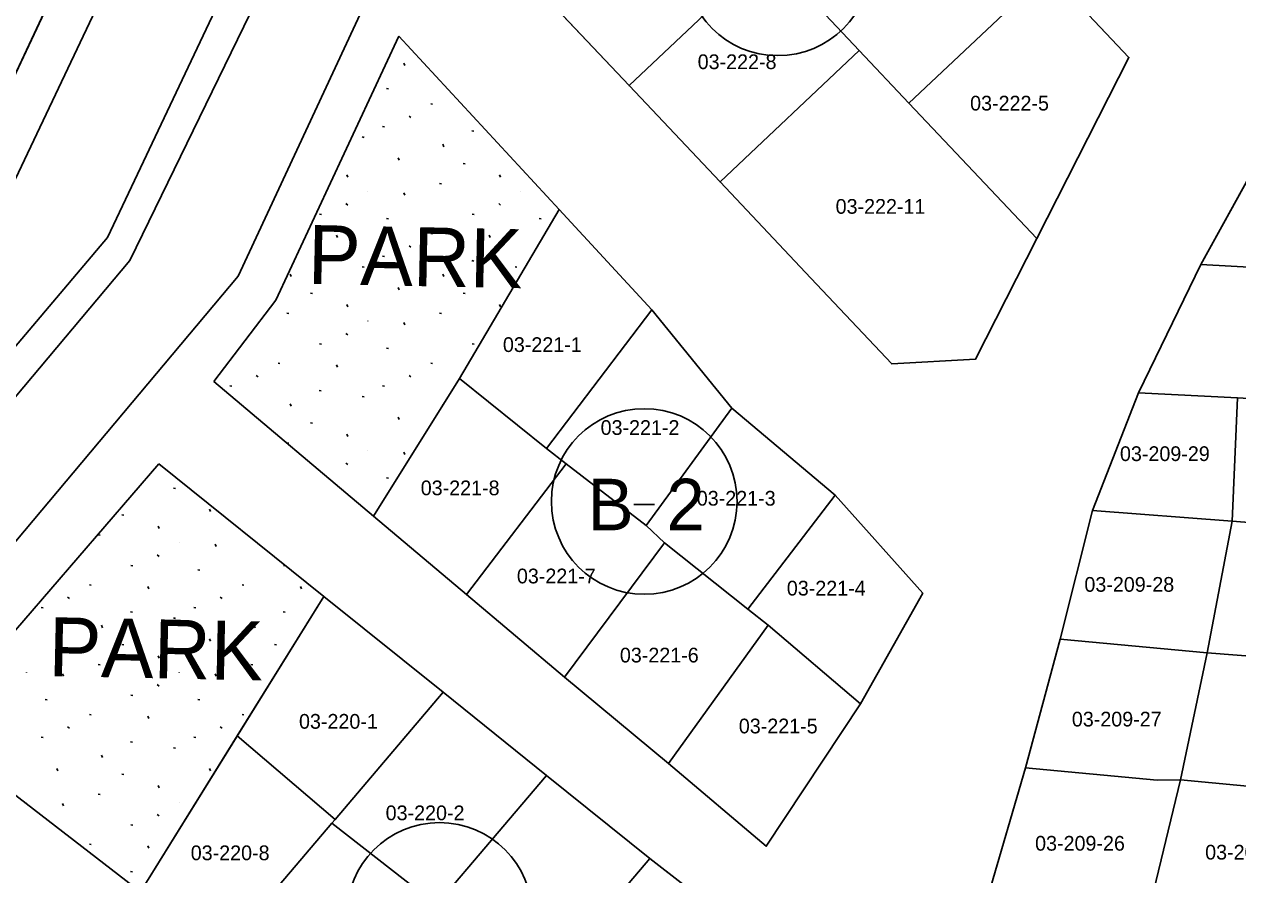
# Model space of a CAD drawing. Extents: x 413946 to 415528, y 4453939 to 4454944.
# Drawn here: x 414174.9 to 414257.3, y 4454197.8 to 4454255.6 of the extents above; entities that cross this region are included whole.
import ezdxf

# ---------------------------------------------------------------- set-up
doc = ezdxf.new("R2010")
doc.units = 0
for name, color, linetype in [('0_KADASTRO', 7, 'Continuous'), ('Level 27', 7, 'Continuous'), ('Level 28', 7, 'Continuous'), ('Level 33', 7, 'Continuous'), ('Level 41', 7, 'Continuous'), ('Level 54', 7, 'Continuous'), ('Level 62', 7, 'Continuous'), ('SEMBOL', 7, 'Continuous'), ('SNR_FONKSIYON', 7, 'Continuous')]:
    doc.layers.add(name, color=color, linetype=linetype)

msp = doc.modelspace()

# ---------------------------------------------------------------- linework, layer by layer
at = {"layer": '0_KADASTRO'}
for points in [[(414075.34, 4454289.98), (414089.55, 4454306.54), (414110.39, 4454287.59), (414132.87, 4454313.77), (414144.9, 4454327.77), (414183.01, 4454270.81), (414170.01, 4454243.14), (414155.82, 4454226.4), (414116.03, 4454257.83)], [(414209.762, 4454257.938), (414219.218, 4454266.854), (414222.088, 4454263.816), (414225.387, 4454260.315), (414215.941, 4454251.399)], [(414228.51, 4454257.015), (414237.956, 4454265.931), (414244.391, 4454259.129), (414234.945, 4454250.203), (414231.565, 4454253.775)], [(414215.941, 4454251.399), (414225.387, 4454260.315), (414228.51, 4454257.015), (414231.565, 4454253.775), (414222.119, 4454244.859)], [(414234.945, 4454250.203), (414244.391, 4454259.129), (414249.878, 4454253.316), (414243.625, 4454241.009), (414237.743, 4454247.236)], [(414222.119, 4454244.859), (414231.565, 4454253.775), (414234.945, 4454250.203), (414237.743, 4454247.236), (414243.625, 4454241.009), (414239.473, 4454232.828), (414233.783, 4454232.507), (414228.287, 4454238.32)], [(414254.757, 4454239.26), (414259.558, 4454247.934), (414272.133, 4454247.043), (414270.923, 4454238.343), (414258.886, 4454239.028)], [(414204.421, 4454231.513), (414211.186, 4454242.989), (414217.48, 4454236.185), (414210.325, 4454226.753)], [(414250.525, 4454230.551), (414254.757, 4454239.26), (414258.886, 4454239.028), (414270.923, 4454238.343), (414269.681, 4454229.483), (414257.244, 4454230.211)], [(414210.325, 4454226.753), (414217.48, 4454236.185), (414222.926, 4454229.5), (414217.105, 4454221.545), (414211.675, 4454225.72)], [(414198.596, 4454222.158), (414204.421, 4454231.513), (414210.325, 4454226.753), (414211.675, 4454225.72), (414204.896, 4454216.854)], [(414247.411, 4454222.55), (414250.525, 4454230.551), (414257.244, 4454230.211), (414256.897, 4454221.822)], [(414256.897, 4454221.822), (414257.244, 4454230.211), (414269.681, 4454229.483), (414268.332, 4454220.914)], [(414217.105, 4454221.545), (414222.926, 4454229.5), (414229.929, 4454223.599), (414224.011, 4454215.855), (414218.354, 4454220.362)], [(414204.896, 4454216.854), (414211.675, 4454225.72), (414217.105, 4454221.545), (414218.354, 4454220.362), (414211.562, 4454211.237)], [(414224.011, 4454215.855), (414229.929, 4454223.599), (414235.885, 4454216.938), (414231.65, 4454209.418), (414225.381, 4454214.761)], [(414245.21, 4454213.81), (414247.411, 4454222.55), (414256.897, 4454221.822), (414255.204, 4454212.897)], [(414255.204, 4454212.897), (414256.897, 4454221.822), (414268.332, 4454220.914), (414266.829, 4454211.986)], [(414211.562, 4454211.237), (414218.354, 4454220.362), (414224.011, 4454215.855), (414225.381, 4454214.761), (414218.616, 4454205.376)], [(414189.331, 4454207.265), (414195.222, 4454216.72), (414203.33, 4454210.208), (414195.986, 4454201.573)], [(414218.616, 4454205.376), (414225.381, 4454214.761), (414231.65, 4454209.418), (414225.252, 4454199.758)], [(414242.849, 4454205.072), (414245.21, 4454213.81), (414255.204, 4454212.897), (414253.395, 4454204.272), (414251.804, 4454204.239)], [(414253.395, 4454204.272), (414255.204, 4454212.897), (414266.829, 4454211.986), (414265.327, 4454203.139)], [(414195.77, 4454201.33), (414195.986, 4454201.573), (414203.33, 4454210.208), (414210.346, 4454204.567), (414202.867, 4454195.769)], [(414182.76, 4454196.668), (414189.331, 4454207.265), (414195.986, 4454201.573), (414195.77, 4454201.33), (414188.22, 4454192.453)], [(414240.34, 4454196.475), (414242.849, 4454205.072), (414251.804, 4454204.239), (414253.395, 4454204.272), (414251.242, 4454195.372), (414250.193, 4454195.483)], [(414202.867, 4454195.769), (414210.346, 4454204.567), (414217.362, 4454198.926), (414209.944, 4454190.217)], [(414251.242, 4454195.372), (414253.395, 4454204.272), (414265.327, 4454203.139), (414263.575, 4454194.314)], [(414188.22, 4454192.453), (414195.77, 4454201.33), (414202.867, 4454195.769), (414195.347, 4454186.901)], [(414209.944, 4454190.217), (414217.362, 4454198.926), (414222.226, 4454195.157), (414215.909, 4454185.547)]]:
    msp.add_lwpolyline(points, close=True, dxfattribs=at)
at = {"layer": 'Level 27'}
for p, q in [((414244.391, 4454259.129), (414249.878, 4454253.316)), ((414215.941, 4454251.399), (414209.762, 4454257.938)), ((414200.307, 4454254.75), (414211.186, 4454242.989)), ((414249.878, 4454253.316), (414243.625, 4454241.009)), ((414222.119, 4454244.859), (414215.941, 4454251.399)), ((414254.757, 4454239.26), (414259.558, 4454247.934)), ((414228.287, 4454238.32), (414222.119, 4454244.859)), ((414211.186, 4454242.989), (414217.48, 4454236.185)), ((414243.625, 4454241.009), (414239.473, 4454232.828)), ((414250.525, 4454230.551), (414254.757, 4454239.26)), ((414233.783, 4454232.507), (414228.287, 4454238.32)), ((414217.48, 4454236.185), (414222.926, 4454229.5)), ((414239.473, 4454232.828), (414233.783, 4454232.507)), ((414198.596, 4454222.158), (414187.737, 4454231.3)), ((414247.411, 4454222.55), (414250.525, 4454230.551)), ((414222.926, 4454229.5), (414229.929, 4454223.599)), ((414184.01, 4454225.725), (414195.222, 4454216.72)), ((414229.929, 4454223.599), (414235.885, 4454216.938)), ((414204.896, 4454216.854), (414198.596, 4454222.158)), ((414245.21, 4454213.81), (414247.411, 4454222.55)), ((414195.222, 4454216.72), (414203.33, 4454210.208)), ((414211.562, 4454211.237), (414204.896, 4454216.854)), ((414235.885, 4454216.938), (414231.65, 4454209.418)), ((414242.849, 4454205.072), (414245.21, 4454213.81)), ((414218.616, 4454205.376), (414211.562, 4454211.237)), ((414203.33, 4454210.208), (414210.346, 4454204.567)), ((414231.65, 4454209.418), (414225.252, 4454199.758)), ((414182.76, 4454196.668), (414168.467, 4454207.702)), ((414225.252, 4454199.758), (414218.616, 4454205.376)), ((414240.34, 4454196.475), (414242.849, 4454205.072)), ((414210.346, 4454204.567), (414217.362, 4454198.926)), ((414217.362, 4454198.926), (414222.226, 4454195.157))]:
    msp.add_line(p, q, dxfattribs=at)
at = {"layer": 'Level 28'}
for p, q in [((414183.01, 4454270.81), (414170.01, 4454243.14)), ((414191.96, 4454236.836), (414200.307, 4454254.75)), ((414187.737, 4454231.3), (414191.96, 4454236.836)), ((414168.467, 4454207.702), (414184.01, 4454225.725))]:
    msp.add_line(p, q, dxfattribs=at)
at = {"layer": 'Level 41'}
for p, q in [((414200.715, 4454252.761), (414200.65, 4454252.923)), ((414200.715, 4454252.761), (414200.65, 4454252.923)), ((414199.475, 4454251.193), (414199.601, 4454251.169)), ((414199.475, 4454251.193), (414199.601, 4454251.169)), ((414202.474, 4454250.168), (414202.6, 4454250.144)), ((414202.474, 4454250.168), (414202.6, 4454250.144)), ((414199.205, 4454248.625), (414199.331, 4454248.601)), ((414199.205, 4454248.625), (414199.331, 4454248.601)), ((414200.999, 4454249.331), (414201.127, 4454249.231)), ((414200.999, 4454249.331), (414201.127, 4454249.231)), ((414197.829, 4454247.911), (414197.955, 4454247.887)), ((414197.829, 4454247.911), (414197.955, 4454247.887)), ((414205.268, 4454248.321), (414205.394, 4454248.297)), ((414205.268, 4454248.321), (414205.394, 4454248.297)), ((414203.365, 4454247.252), (414203.299, 4454247.414)), ((414203.365, 4454247.252), (414203.299, 4454247.414)), ((414200.333, 4454246.337), (414200.268, 4454246.501)), ((414200.333, 4454246.337), (414200.268, 4454246.501)), ((414204.683, 4454246.117), (414204.81, 4454246.093)), ((414204.683, 4454246.117), (414204.81, 4454246.093)), ((414196.838, 4454245.188), (414196.774, 4454245.349)), ((414196.838, 4454245.188), (414196.774, 4454245.349)), ((414207.206, 4454245.188), (414207.142, 4454245.349)), ((414207.206, 4454245.188), (414207.142, 4454245.349)), ((414203.08, 4454244.749), (414203.206, 4454244.725)), ((414203.08, 4454244.749), (414203.206, 4454244.725)), ((414198.195, 4454244.224), (414198.204, 4454244.223)), ((414198.195, 4454244.224), (414198.204, 4454244.223)), ((414200.715, 4454243.955), (414200.65, 4454244.117)), ((414200.715, 4454243.955), (414200.65, 4454244.117)), ((414208.563, 4454244.224), (414208.572, 4454244.223)), ((414208.563, 4454244.224), (414208.572, 4454244.223)), ((414196.72, 4454243.385), (414196.848, 4454243.287)), ((414196.72, 4454243.385), (414196.848, 4454243.287)), ((414207.088, 4454243.385), (414207.216, 4454243.287)), ((414207.088, 4454243.385), (414207.216, 4454243.287)), ((414194.927, 4454242.681), (414195.053, 4454242.656)), ((414194.927, 4454242.681), (414195.053, 4454242.656)), ((414199.475, 4454242.387), (414199.601, 4454242.363)), ((414199.475, 4454242.387), (414199.601, 4454242.363)), ((414205.295, 4454242.681), (414205.421, 4454242.656)), ((414205.295, 4454242.681), (414205.421, 4454242.656)), ((414209.843, 4454242.387), (414209.969, 4454242.363)), ((414209.843, 4454242.387), (414209.969, 4454242.363)), ((414196.14, 4454241.083), (414196.075, 4454241.245)), ((414196.14, 4454241.083), (414196.075, 4454241.245)), ((414202.474, 4454241.362), (414202.6, 4454241.338)), ((414202.474, 4454241.362), (414202.6, 4454241.338)), ((414206.508, 4454241.083), (414206.443, 4454241.245)), ((414206.508, 4454241.083), (414206.443, 4454241.245)), ((414200.999, 4454240.525), (414201.127, 4454240.425)), ((414200.999, 4454240.525), (414201.127, 4454240.425)), ((414194.9, 4454239.515), (414195.026, 4454239.491)), ((414194.9, 4454239.515), (414195.026, 4454239.491)), ((414199.205, 4454239.819), (414199.331, 4454239.795)), ((414199.205, 4454239.819), (414199.331, 4454239.795)), ((414205.268, 4454239.515), (414205.394, 4454239.491)), ((414205.268, 4454239.515), (414205.394, 4454239.491)), ((414197.829, 4454239.105), (414197.955, 4454239.081)), ((414197.829, 4454239.105), (414197.955, 4454239.081)), ((414208.197, 4454239.105), (414208.323, 4454239.081)), ((414208.197, 4454239.105), (414208.323, 4454239.081)), ((414192.997, 4454238.446), (414192.931, 4454238.608)), ((414192.997, 4454238.446), (414192.931, 4454238.608)), ((414203.365, 4454238.446), (414203.299, 4454238.608)), ((414203.365, 4454238.446), (414203.299, 4454238.608)), ((414194.315, 4454237.311), (414194.442, 4454237.287)), ((414194.315, 4454237.311), (414194.442, 4454237.287)), ((414200.333, 4454237.531), (414200.268, 4454237.695)), ((414200.333, 4454237.531), (414200.268, 4454237.695)), ((414204.683, 4454237.311), (414204.81, 4454237.287)), ((414204.683, 4454237.311), (414204.81, 4454237.287)), ((414196.838, 4454236.382), (414196.774, 4454236.543)), ((414196.838, 4454236.382), (414196.774, 4454236.543)), ((414207.206, 4454236.382), (414207.142, 4454236.543)), ((414207.206, 4454236.382), (414207.142, 4454236.543)), ((414192.712, 4454235.943), (414192.838, 4454235.919)), ((414192.712, 4454235.943), (414192.838, 4454235.919)), ((414198.195, 4454235.418), (414198.204, 4454235.417)), ((414198.195, 4454235.418), (414198.204, 4454235.417)), ((414203.08, 4454235.943), (414203.206, 4454235.919)), ((414203.08, 4454235.943), (414203.206, 4454235.919)), ((414196.72, 4454234.579), (414196.848, 4454234.481)), ((414196.72, 4454234.579), (414196.848, 4454234.481)), ((414200.715, 4454235.149), (414200.65, 4454235.311)), ((414200.715, 4454235.149), (414200.65, 4454235.311)), ((414194.927, 4454233.875), (414195.053, 4454233.85)), ((414194.927, 4454233.875), (414195.053, 4454233.85)), ((414205.295, 4454233.875), (414205.421, 4454233.85)), ((414205.295, 4454233.875), (414205.421, 4454233.85)), ((414199.475, 4454233.581), (414199.601, 4454233.557)), ((414199.475, 4454233.581), (414199.601, 4454233.557)), ((414192.106, 4454232.556), (414192.232, 4454232.532)), ((414192.106, 4454232.556), (414192.232, 4454232.532)), ((414196.14, 4454232.277), (414196.075, 4454232.439)), ((414196.14, 4454232.277), (414196.075, 4454232.439)), ((414202.474, 4454232.556), (414202.6, 4454232.532)), ((414202.474, 4454232.556), (414202.6, 4454232.532)), ((414190.631, 4454231.719), (414190.759, 4454231.619)), ((414190.631, 4454231.719), (414190.759, 4454231.619)), ((414200.999, 4454231.719), (414201.127, 4454231.619)), ((414200.999, 4454231.719), (414201.127, 4454231.619)), ((414188.837, 4454231.013), (414188.963, 4454230.989)), ((414188.837, 4454231.013), (414188.963, 4454230.989)), ((414194.9, 4454230.709), (414195.026, 4454230.685)), ((414194.9, 4454230.709), (414195.026, 4454230.685)), ((414199.205, 4454231.013), (414199.331, 4454230.989)), ((414199.205, 4454231.013), (414199.331, 4454230.989)), ((414192.997, 4454229.64), (414192.931, 4454229.802)), ((414192.997, 4454229.64), (414192.931, 4454229.802)), ((414197.829, 4454230.299), (414197.955, 4454230.275)), ((414197.829, 4454230.299), (414197.955, 4454230.275)), ((414203.321, 4454229.747), (414203.299, 4454229.802)), ((414203.321, 4454229.747), (414203.299, 4454229.802)), ((414200.333, 4454228.725), (414200.268, 4454228.889)), ((414200.333, 4454228.725), (414200.268, 4454228.889)), ((414194.315, 4454228.505), (414194.442, 4454228.481)), ((414194.315, 4454228.505), (414194.442, 4454228.481)), ((414192.712, 4454227.137), (414192.838, 4454227.113)), ((414192.712, 4454227.137), (414192.838, 4454227.113)), ((414196.838, 4454227.576), (414196.774, 4454227.737)), ((414196.838, 4454227.576), (414196.774, 4454227.737)), ((414198.195, 4454226.612), (414198.204, 4454226.611)), ((414198.195, 4454226.612), (414198.204, 4454226.611)), ((414200.715, 4454226.343), (414200.65, 4454226.505)), ((414200.715, 4454226.343), (414200.65, 4454226.505)), ((414196.72, 4454225.773), (414196.848, 4454225.675)), ((414196.72, 4454225.773), (414196.848, 4454225.675)), ((414199.475, 4454224.775), (414199.601, 4454224.751)), ((414199.475, 4454224.775), (414199.601, 4454224.751)), ((414185.018, 4454224.06), (414185.144, 4454224.035)), ((414185.018, 4454224.06), (414185.144, 4454224.035)), ((414181.504, 4454222.265), (414181.631, 4454222.242)), ((414181.504, 4454222.265), (414181.631, 4454222.242)), ((414187.522, 4454222.486), (414187.457, 4454222.649)), ((414187.522, 4454222.486), (414187.457, 4454222.649)), ((414184.027, 4454221.336), (414183.963, 4454221.498)), ((414184.027, 4454221.336), (414183.963, 4454221.498)), ((414179.901, 4454220.898), (414180.027, 4454220.873)), ((414179.901, 4454220.898), (414180.027, 4454220.873)), ((414185.384, 4454220.373), (414185.393, 4454220.371)), ((414185.384, 4454220.373), (414185.393, 4454220.371)), ((414187.904, 4454220.103), (414187.839, 4454220.265)), ((414187.904, 4454220.103), (414187.839, 4454220.265)), ((414183.909, 4454219.534), (414184.036, 4454219.435)), ((414183.909, 4454219.534), (414184.036, 4454219.435)), ((414182.116, 4454218.829), (414182.242, 4454218.805)), ((414182.116, 4454218.829), (414182.242, 4454218.805)), ((414186.664, 4454218.535), (414186.79, 4454218.512)), ((414186.664, 4454218.535), (414186.79, 4454218.512)), ((414192.484, 4454218.829), (414192.61, 4454218.805)), ((414192.484, 4454218.829), (414192.61, 4454218.805)), ((414179.295, 4454217.511), (414179.421, 4454217.486)), ((414179.295, 4454217.511), (414179.421, 4454217.486)), ((414183.329, 4454217.231), (414183.264, 4454217.394)), ((414183.329, 4454217.231), (414183.264, 4454217.394)), ((414189.663, 4454217.511), (414189.789, 4454217.486)), ((414189.663, 4454217.511), (414189.789, 4454217.486)), ((414193.697, 4454217.231), (414193.632, 4454217.394)), ((414193.697, 4454217.231), (414193.632, 4454217.394)), ((414177.82, 4454216.673), (414177.947, 4454216.574)), ((414177.82, 4454216.673), (414177.947, 4454216.574)), ((414188.188, 4454216.673), (414188.315, 4454216.574)), ((414188.188, 4454216.673), (414188.315, 4454216.574)), ((414176.026, 4454215.967), (414176.152, 4454215.944)), ((414176.026, 4454215.967), (414176.152, 4454215.944)), ((414182.089, 4454215.663), (414182.215, 4454215.64)), ((414182.089, 4454215.663), (414182.215, 4454215.64)), ((414186.394, 4454215.967), (414186.52, 4454215.944)), ((414186.394, 4454215.967), (414186.52, 4454215.944)), ((414192.457, 4454215.663), (414192.583, 4454215.64)), ((414192.457, 4454215.663), (414192.583, 4454215.64)), ((414180.185, 4454214.594), (414180.12, 4454214.757)), ((414180.185, 4454214.594), (414180.12, 4454214.757)), ((414185.018, 4454215.254), (414185.144, 4454215.229)), ((414185.018, 4454215.254), (414185.144, 4454215.229)), ((414190.553, 4454214.594), (414190.488, 4454214.757)), ((414190.553, 4454214.594), (414190.488, 4454214.757)), ((414177.154, 4454213.68), (414177.089, 4454213.843)), ((414177.154, 4454213.68), (414177.089, 4454213.843)), ((414181.504, 4454213.459), (414181.631, 4454213.436)), ((414181.504, 4454213.459), (414181.631, 4454213.436)), ((414187.522, 4454213.68), (414187.457, 4454213.843)), ((414187.522, 4454213.68), (414187.457, 4454213.843)), ((414191.872, 4454213.459), (414191.999, 4454213.436)), ((414191.872, 4454213.459), (414191.999, 4454213.436)), ((414184.027, 4454212.53), (414183.963, 4454212.692)), ((414184.027, 4454212.53), (414183.963, 4454212.692)), ((414175.016, 4454211.567), (414175.025, 4454211.565)), ((414175.016, 4454211.567), (414175.025, 4454211.565)), ((414177.536, 4454211.297), (414177.471, 4454211.459)), ((414177.536, 4454211.297), (414177.471, 4454211.459)), ((414179.901, 4454212.092), (414180.027, 4454212.067)), ((414179.901, 4454212.092), (414180.027, 4454212.067)), ((414185.384, 4454211.567), (414185.393, 4454211.565)), ((414185.384, 4454211.567), (414185.393, 4454211.565)), ((414187.904, 4454211.297), (414187.839, 4454211.459)), ((414187.904, 4454211.297), (414187.839, 4454211.459)), ((414190.269, 4454212.092), (414190.395, 4454212.067)), ((414190.269, 4454212.092), (414190.395, 4454212.067)), ((414183.909, 4454210.728), (414184.036, 4454210.629)), ((414183.909, 4454210.728), (414184.036, 4454210.629)), ((414182.116, 4454210.023), (414182.242, 4454209.999)), ((414182.116, 4454210.023), (414182.242, 4454209.999)), ((414176.296, 4454209.729), (414176.422, 4454209.706)), ((414176.296, 4454209.729), (414176.422, 4454209.706)), ((414186.664, 4454209.729), (414186.79, 4454209.706)), ((414186.664, 4454209.729), (414186.79, 4454209.706)), ((414179.295, 4454208.705), (414179.421, 4454208.68)), ((414179.295, 4454208.705), (414179.421, 4454208.68)), ((414183.329, 4454208.425), (414183.264, 4454208.588)), ((414183.329, 4454208.425), (414183.264, 4454208.588)), ((414189.663, 4454208.705), (414189.789, 4454208.68)), ((414189.663, 4454208.705), (414189.789, 4454208.68)), ((414177.82, 4454207.867), (414177.947, 4454207.768)), ((414177.82, 4454207.867), (414177.947, 4454207.768)), ((414188.188, 4454207.867), (414188.315, 4454207.768)), ((414188.188, 4454207.867), (414188.315, 4454207.768)), ((414176.026, 4454207.161), (414176.152, 4454207.138)), ((414176.026, 4454207.161), (414176.152, 4454207.138)), ((414182.089, 4454206.857), (414182.215, 4454206.834)), ((414182.089, 4454206.857), (414182.215, 4454206.834)), ((414186.394, 4454207.161), (414186.52, 4454207.138)), ((414186.394, 4454207.161), (414186.52, 4454207.138)), ((414180.185, 4454205.788), (414180.12, 4454205.951)), ((414180.185, 4454205.788), (414180.12, 4454205.951)), ((414185.018, 4454206.448), (414185.144, 4454206.423)), ((414185.018, 4454206.448), (414185.144, 4454206.423)), ((414177.154, 4454204.874), (414177.089, 4454205.037)), ((414177.154, 4454204.874), (414177.089, 4454205.037)), ((414187.522, 4454204.874), (414187.457, 4454205.037)), ((414187.522, 4454204.874), (414187.457, 4454205.037)), ((414181.504, 4454204.653), (414181.631, 4454204.63)), ((414181.504, 4454204.653), (414181.631, 4454204.63)), ((414179.901, 4454203.286), (414180.027, 4454203.261)), ((414179.901, 4454203.286), (414180.027, 4454203.261)), ((414184.027, 4454203.724), (414183.963, 4454203.886)), ((414184.027, 4454203.724), (414183.963, 4454203.886)), ((414175.016, 4454202.761), (414175.025, 4454202.759)), ((414175.016, 4454202.761), (414175.025, 4454202.759)), ((414177.536, 4454202.491), (414177.471, 4454202.653)), ((414177.536, 4454202.491), (414177.471, 4454202.653)), ((414185.384, 4454202.761), (414185.393, 4454202.759)), ((414185.384, 4454202.761), (414185.393, 4454202.759)), ((414183.909, 4454201.922), (414184.036, 4454201.823)), ((414183.909, 4454201.922), (414184.036, 4454201.823)), ((414182.116, 4454201.217), (414182.242, 4454201.193)), ((414182.116, 4454201.217), (414182.242, 4454201.193)), ((414179.295, 4454199.899), (414179.421, 4454199.874)), ((414179.295, 4454199.899), (414179.421, 4454199.874)), ((414183.329, 4454199.619), (414183.264, 4454199.782)), ((414183.329, 4454199.619), (414183.264, 4454199.782)), ((414182.089, 4454198.051), (414182.215, 4454198.028)), ((414182.089, 4454198.051), (414182.215, 4454198.028))]:
    msp.add_line(p, q, dxfattribs=at)
at = {"layer": 'Level 54'}
for points in [[(414155.82, 4454226.4), (414075.34, 4454289.98), (414089.55, 4454306.54), (414112.02, 4454332.72), (414128.65, 4454352.09), (414144.9, 4454327.77), (414183.01, 4454270.81), (414170.01, 4454243.14)], [(414249.878, 4454253.316), (414243.625, 4454241.009), (414239.473, 4454232.828), (414233.783, 4454232.507), (414228.287, 4454238.32), (414222.119, 4454244.859), (414215.941, 4454251.399), (414209.762, 4454257.938), (414204.276, 4454263.751), (414210.233, 4454276.371), (414216.179, 4454288.991), (414225.096, 4454279.545), (414231.531, 4454272.743), (414237.956, 4454265.931), (414244.391, 4454259.129)], [(414225.252, 4454199.758), (414218.616, 4454205.376), (414211.562, 4454211.237), (414204.896, 4454216.854), (414198.596, 4454222.158), (414204.421, 4454231.513), (414211.186, 4454242.989), (414217.48, 4454236.185), (414222.926, 4454229.5), (414229.929, 4454223.599), (414235.885, 4454216.938), (414231.65, 4454209.418)], [(414195.222, 4454216.72), (414203.33, 4454210.208), (414210.346, 4454204.567), (414217.362, 4454198.926), (414222.226, 4454195.157), (414215.909, 4454185.547), (414209.592, 4454175.937), (414202.465, 4454181.439), (414195.347, 4454186.901), (414188.22, 4454192.453), (414182.76, 4454196.668)]]:
    msp.add_lwpolyline(points, close=True, dxfattribs=at)
msp.add_lwpolyline([(414258.678, 4454167.645), (414257.045, 4454158.699), (414255.522, 4454148.772), (414254.571, 4454138.968), (414253.547, 4454128.955), (414252.663, 4454118.971), (414251.762, 4454109.227), (414238.233, 4454110.667), (414224.853, 4454112.066), (414225.946, 4454122.008), (414226.998, 4454131.84), (414228.04, 4454141.693), (414229.142, 4454151.585), (414231.042, 4454161.209), (414232.817, 4454170.333), (414235.308, 4454179.001), (414237.799, 4454187.748), (414240.34, 4454196.475), (414242.849, 4454205.072), (414245.21, 4454213.81), (414247.411, 4454222.55), (414250.525, 4454230.551), (414254.757, 4454239.26), (414259.558, 4454247.934)], dxfattribs=at)
at = {"layer": 'Level 62'}
for points in [[(414264.669, 4454435.816), (414261.811, 4454423.551), (414190.639, 4454279.59), (414172.552, 4454241.499), (414172.253, 4454241.146)], [(414278.049, 4454435.124), (414275.508, 4454421.834), (414217.12, 4454298.031), (414189.408, 4454238.462), (414170.981, 4454216.536)], [(414171.713, 4454230.692), (414180.524, 4454241.095), (414197.17, 4454276.233), (414207.917, 4454297.687)], [(414207.864, 4454292.549), (414182.051, 4454239.532), (414171.523, 4454227.02)]]:
    msp.add_lwpolyline(points, dxfattribs=at)
at = {"layer": 'SEMBOL'}
msp.add_line((414216.271, 4454222.957), (414217.671, 4454222.957), dxfattribs=at)
for centre in [(414226.038, 4454259.732), (414216.971, 4454223.165), (414203.07, 4454195.06)]:
    msp.add_circle(centre, 6.3, dxfattribs=at)
at = {"layer": 'SNR_FONKSIYON'}
for p, q in [((414204.421, 4454231.513), (414211.186, 4454242.989)), ((414198.596, 4454222.158), (414204.421, 4454231.513)), ((414182.76, 4454196.668), (414195.222, 4454216.72))]:
    msp.add_line(p, q, dxfattribs=at)

# ---------------------------------------------------------------- texts
at = {"layer": '0_KADASTRO'}
for s, p in [('03-222-8', (414220.6, 4454252.518)), ('03-222-5', (414239.099, 4454249.708)), ('03-222-11', (414229.967, 4454242.697)), ('03-221-1', (414207.376, 4454233.314)), ('03-221-2', (414214.01, 4454227.685)), ('03-209-29', (414249.274, 4454225.91)), ('03-221-8', (414201.795, 4454223.588)), ('03-221-3', (414220.541, 4454222.883)), ('03-221-7', (414208.325, 4454217.605)), ('03-209-28', (414246.859, 4454217.035)), ('03-221-4', (414226.654, 4454216.78)), ('03-221-6', (414215.318, 4454212.235)), ('03-220-1', (414193.53, 4454207.737)), ('03-221-5', (414223.394, 4454207.421)), ('03-209-27', (414246.007, 4454207.889)), ('03-220-2', (414199.414, 4454201.524)), ('03-209-26', (414243.512, 4454199.458)), ('03-220-8', (414186.178, 4454198.811)), ('03-209-7', (414255.059, 4454198.855))]:
    msp.add_text(s, height=1, dxfattribs=at).set_placement(p)
at = {"layer": 'Level 33'}
for p in [(414194.104, 4454237.942), (414176.497, 4454211.314)]:
    msp.add_text('PARK', height=4, rotation=358.82072, dxfattribs=at).set_placement(p)
at = {"layer": 'SEMBOL'}
for s, p in [('B', (414213.127, 4454221.207)), ('2', (414218.479, 4454221.207))]:
    msp.add_text(s, height=3.5, dxfattribs=at).set_placement(p)

doc.saveas('drawing.dxf')
